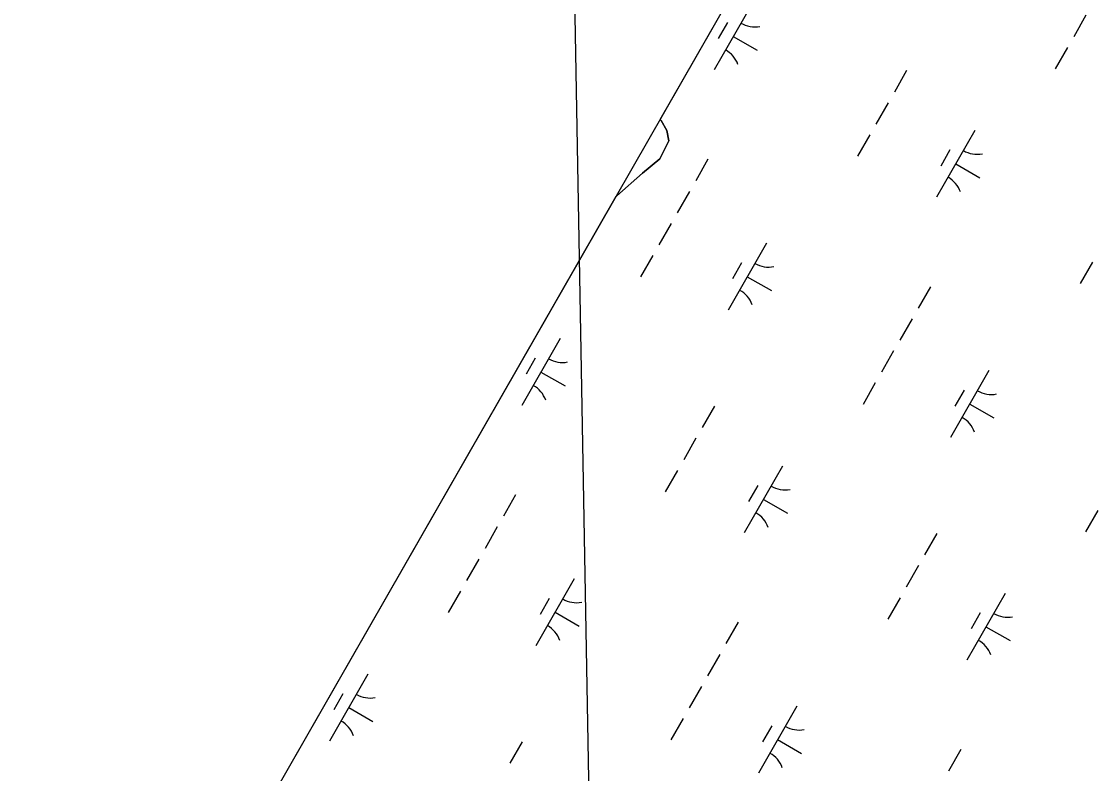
# Model space of a CAD drawing. Extents: x 3930721 to 3950824, y 220441 to 242861.
# Drawn here: x 3935096 to 3935794, y 228543 to 229031 of the extents above; entities that cross this region are included whole.
import ezdxf

# ---------------------------------------------------------------- set-up
doc = ezdxf.new("R2010")
doc.units = 0
for name, color, linetype in [('V-GRID-FRAM', 7, 'Continuous'), ('V-GRID-MAJR', 7, 'Continuous'), ('V-TOPO-SHOR', 7, 'Continuous'), ('V-WETL-SWMP', 7, 'Continuous')]:
    doc.layers.add(name, color=color, linetype=linetype)

msp = doc.modelspace()

# ---------------------------------------------------------------- linework, layer by layer
at = {"layer": 'V-GRID-FRAM'}
msp.add_lwpolyline([(3948829.04, 235080.94), (3941569.42, 222286.79), (3934009.8, 226348.12), (3941449.59, 239338.56), (3948829.04, 235080.94)], dxfattribs=at)
at = {"layer": 'V-GRID-MAJR'}
msp.add_line((3935534.95, 224567.22), (3935444.08, 229645.95), dxfattribs=at)
at = {"layer": 'V-TOPO-SHOR'}
msp.add_lwpolyline([(3935510.16, 228967.85), (3935510.67, 228967.23), (3935514.43, 228960.69), (3935515.81, 228953.95), (3935509.84, 228942.27), (3935498.54, 228932.97), (3935482.07, 228918.33), (3935481.59, 228917.96)], dxfattribs=at)
at = {"layer": 'V-WETL-SWMP'}
for p, q in [((3935510.16, 228967.85), (3935794.38, 229464.13)), ((3935569.89, 229043.33), (3935545.04, 228999.95)), ((3935786.27, 229035.41), (3935778.32, 229021.52)), ((3935553.75, 229030.68), (3935547.79, 229020.27)), ((3935557.47, 229021.64), (3935573.09, 229012.69)), ((3935774.34, 229014.58), (3935766.39, 229000.7)), ((3935669.96, 228999.51), (3935662.01, 228985.62)), ((3935658.04, 228978.68), (3935650.09, 228964.8)), ((3935510.67, 228967.24), (3935510.16, 228967.85)), ((3935514.43, 228960.69), (3935510.67, 228967.24)), ((3935515.81, 228953.95), (3935514.43, 228960.69)), ((3935714.23, 228960.67), (3935689.38, 228917.28)), ((3935509.84, 228942.27), (3935515.81, 228953.95)), ((3935646.11, 228957.85), (3935638.16, 228943.97)), ((3935698.09, 228948.01), (3935692.13, 228937.6)), ((3935498.54, 228932.97), (3935509.84, 228942.27)), ((3935541.07, 228941.96), (3935533.12, 228928.07)), ((3935701.81, 228938.97), (3935717.43, 228930.03)), ((3935482.07, 228918.33), (3935498.54, 228932.97)), ((3935166.77, 228368.27), (3935481.59, 228917.96)), ((3935481.59, 228917.96), (3935482.07, 228918.33)), ((3935529.14, 228921.13), (3935521.19, 228907.25)), ((3935517.21, 228900.3), (3935509.26, 228886.42)), ((3935579.04, 228887.46), (3935554.19, 228844.07)), ((3935505.28, 228879.48), (3935497.33, 228865.59)), ((3935562.9, 228874.8), (3935556.94, 228864.39)), ((3935790.45, 228875.19), (3935782.5, 228861.3)), ((3935566.61, 228865.76), (3935582.23, 228856.82)), ((3935685.41, 228859.29), (3935677.46, 228845.41)), ((3935673.48, 228838.46), (3935665.53, 228824.58)), ((3935445.17, 228825.57), (3935420.32, 228782.18)), ((3935429.03, 228812.91), (3935423.07, 228802.5)), ((3935661.55, 228817.64), (3935653.6, 228803.75)), ((3935723.38, 228804.79), (3935698.53, 228761.4)), ((3935432.75, 228803.87), (3935448.37, 228794.93)), ((3935649.63, 228796.81), (3935641.67, 228782.93)), ((3935707.24, 228792.14), (3935701.28, 228781.72)), ((3935545.25, 228781.74), (3935537.29, 228767.85)), ((3935710.96, 228783.1), (3935726.58, 228774.15)), ((3935533.32, 228760.91), (3935525.37, 228747.03)), ((3935589.51, 228742.9), (3935564.66, 228699.51)), ((3935521.39, 228740.09), (3935513.44, 228726.2)), ((3935573.38, 228730.25), (3935567.41, 228719.83)), ((3935416.35, 228724.19), (3935408.4, 228710.3)), ((3935577.09, 228721.21), (3935592.71, 228712.26)), ((3935793.97, 228714.15), (3935786.02, 228700.26)), ((3935404.42, 228703.36), (3935396.47, 228689.48)), ((3935689.59, 228699.07), (3935681.64, 228685.19)), ((3935392.49, 228682.54), (3935384.54, 228668.65)), ((3935677.66, 228678.25), (3935669.71, 228664.36)), ((3935454.32, 228669.69), (3935429.47, 228626.3)), ((3935380.57, 228661.71), (3935372.61, 228647.82)), ((3935733.85, 228660.23), (3935709.01, 228616.84)), ((3935438.18, 228657.03), (3935432.22, 228646.62)), ((3935665.73, 228657.42), (3935657.78, 228643.54)), ((3935441.9, 228647.99), (3935457.52, 228639.05)), ((3935717.72, 228647.58), (3935711.75, 228637.17)), ((3935560.69, 228641.52), (3935552.74, 228627.64)), ((3935721.43, 228638.54), (3935737.05, 228629.59)), ((3935548.76, 228620.7), (3935540.81, 228606.81)), ((3935320.45, 228607.8), (3935295.6, 228564.41)), ((3935304.31, 228595.14), (3935298.35, 228584.73)), ((3935536.83, 228599.87), (3935528.88, 228585.98)), ((3935308.03, 228586.1), (3935323.65, 228577.16)), ((3935598.66, 228587.02), (3935573.81, 228543.63)), ((3935524.91, 228579.04), (3935516.96, 228565.16)), ((3935582.52, 228574.37), (3935576.56, 228563.96)), ((3935420.53, 228563.97), (3935412.58, 228550.09)), ((3935586.24, 228565.33), (3935601.86, 228556.38)), ((3935705.03, 228558.86), (3935697.08, 228544.97))]:
    msp.add_line(p, q, dxfattribs=at)
for centre, start, end in [((3935571.4, 229045.49), 239.42788, 280.97154), ((3935543.94, 228997.55), 19.42788, 60.97154), ((3935715.74, 228962.82), 239.42788, 280.97154), ((3935688.29, 228914.89), 19.42788, 60.97154), ((3935580.55, 228889.61), 239.42788, 280.97154), ((3935553.09, 228841.68), 19.42788, 60.97154), ((3935446.68, 228827.72), 239.42788, 280.97154), ((3935419.23, 228779.78), 19.42788, 60.97154), ((3935724.89, 228806.95), 239.42788, 280.97154), ((3935697.43, 228759.01), 19.42788, 60.97154), ((3935591.02, 228745.06), 239.42788, 280.97154), ((3935563.57, 228697.12), 19.42788, 60.97154), ((3935455.83, 228671.84), 239.42788, 280.97154), ((3935735.36, 228662.39), 239.42788, 280.97154), ((3935428.37, 228623.91), 19.42788, 60.97154), ((3935707.91, 228614.45), 19.42788, 60.97154), ((3935321.96, 228609.95), 239.42788, 280.97154), ((3935294.51, 228562.02), 19.42788, 60.97154), ((3935600.17, 228589.18), 239.42788, 280.97154), ((3935572.72, 228541.24), 19.42788, 60.97154)]:
    msp.add_arc(centre, 17.62, start, end, dxfattribs=at)

doc.saveas('drawing.dxf')
